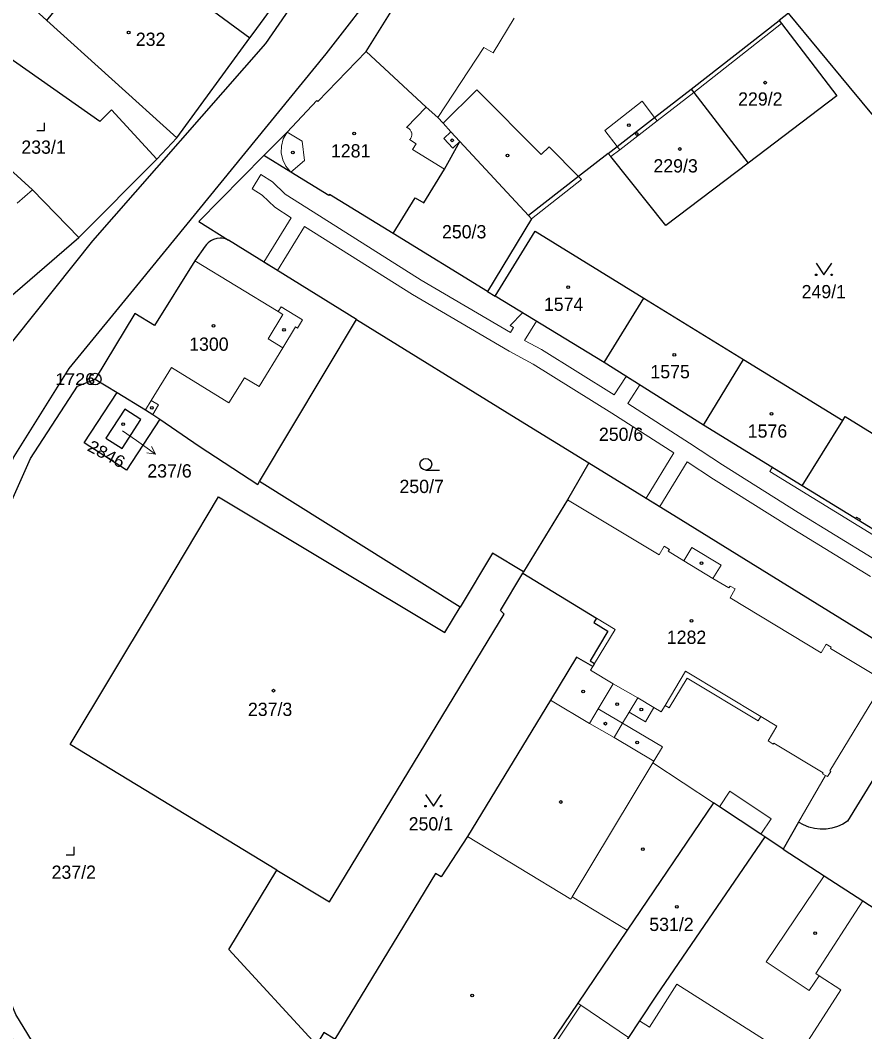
# Model space of a CAD drawing. Extents: x -679733 to -673243, y -1075091 to -1066557.
# Drawn here: x -676181.6 to -676073.4, y -1071918.1 to -1071788.5 of the extents above; entities that cross this region are included whole.
import ezdxf
from ezdxf.enums import TextEntityAlignment as Align

# ---------------------------------------------------------------- set-up
doc = ezdxf.new("R2010")
doc.units = 0
doc.header["$LTSCALE"] = 0.68
for name, color, linetype, lineweight in [('1', 7, 'Continuous', 25), ('13', 7, 'Continuous', 13), ('3', 7, 'Continuous', 25), ('4', 7, 'Continuous', 13), ('5', 7, 'Continuous', 25), ('7', 7, 'Continuous', 13), ('8', 7, 'Continuous', 25)]:
    doc.layers.add(name, color=color, linetype=linetype, lineweight=lineweight)
doc.layers.add('2', color=7, linetype='Continuous')

msp = doc.modelspace()

# ---------------------------------------------------------------- linework, layer by layer
at = {"layer": '1'}
for p, q in [((-676161.55, -1071803.55), (-676164.11, -1071806.27)), ((-676125.26, -1071804.02), (-676116.46, -1071813.48)), ((-676121.73, -1071823.25), (-676133.82, -1071815.8)), ((-676106.77, -1071832.33), (-676101.67, -1071824.07)), ((-676094.02, -1071840.35), (-676088.9, -1071831.94)), ((-676172.03, -1071834.46), (-676169.22, -1071836.18)), ((-676173.43, -1071842.62), (-676169.22, -1071836.18)), ((-676081.4, -1071848.13), (-676076.18, -1071839.79)), ((-676125.25, -1071863.71), (-676150.94, -1071847.59)), ((-676117.2, -1071859.34), (-676117.11, -1071859.18)), ((-676064.23, -1071872.66), (-676075.57, -1071891.12)), ((-676083.84, -1071894.72), (-676086.16, -1071893.16))]:
    msp.add_line(p, q, dxfattribs=at)
for points in [[(-676099.38, -1071590.43), (-676125.1, -1071603.36), (-676134.03, -1071611.63), (-676132.28, -1071638.9), (-676113.31, -1071708.7), (-676111.17, -1071722.51), (-676112.16, -1071739.84), (-676114.63, -1071749.43), (-676121.41, -1071764.03), (-676135.15, -1071783.33), (-676142.46, -1071792.76), (-676166.36, -1071822.04), (-676175.39, -1071833.12), (-676182.45, -1071844.4), (-676187.2, -1071855.01), (-676191.45, -1071871.27), (-676192.51, -1071884.43), (-676191.2, -1071899.37), (-676183.88, -1071917.06), (-676171.89, -1071936.65), (-676157.14, -1071950.29), (-676143.77, -1071959.8), (-676108.24, -1071982.64), (-676103.47, -1071979.82)], [(-676122.57, -1071748.24), (-676128.67, -1071760.82), (-676139.08, -1071775.3), (-676150.18, -1071791.44), (-676172.35, -1071816.74), (-676187.37, -1071835.51)], [(-676168.29, -1071775.82), (-676167.29, -1071774.14), (-676158.64, -1071759.64), (-676175.55, -1071750.2), (-676193.13, -1071774.91), (-676178.23, -1071788.5), (-676176.79, -1071786.69)], [(-676137.29, -1071792.46), (-676125.09, -1071772.94), (-676123.26, -1071769.92), (-676120.09, -1071764.63)], [(-676152.21, -1071790.73), (-676151.78, -1071790.15), (-676148.63, -1071785.79), (-676140.41, -1071774.31), (-676138.75, -1071772.14)], [(-676168.29, -1071775.82), (-676165.7, -1071778.29), (-676164.16, -1071779.74), (-676160.82, -1071782.91), (-676157.5, -1071786.82), (-676152.21, -1071790.73)], [(-676067.25, -1071806.74), (-676075.34, -1071796.95), (-676083.15, -1071787.56), (-676084.33, -1071788.48)], [(-676178.23, -1071788.5), (-676161.55, -1071803.55), (-676152.21, -1071790.73)], [(-676106.24, -1071805.53), (-676105.09, -1071804.63), (-676100.31, -1071800.91), (-676095.62, -1071797.27), (-676084.33, -1071788.48)], [(-676084.33, -1071788.48), (-676084.02, -1071788.89), (-676076.93, -1071798.15), (-676088.29, -1071806.76)], [(-676164.11, -1071806.27), (-676169.92, -1071799.92), (-676171.42, -1071801.45), (-676183.66, -1071792.83)], [(-676150.41, -1071805.8), (-676147.41, -1071802.79), (-676143.59, -1071798.76), (-676143.48, -1071798.86), (-676137.29, -1071792.46)], [(-676137.29, -1071792.46), (-676129.58, -1071799.58), (-676128.11, -1071800.94), (-676127.42, -1071801.66), (-676126.41, -1071802.78), (-676125.26, -1071804.02)], [(-676095.62, -1071797.27), (-676095.29, -1071797.7), (-676088.29, -1071806.76)], [(-676191.21, -1071799.76), (-676182.95, -1071807.55), (-676180.07, -1071810.19), (-676174.13, -1071816.31), (-676164.11, -1071806.27)], [(-676133.82, -1071815.8), (-676130.98, -1071811.23), (-676129.91, -1071811.85), (-676127.26, -1071807.55), (-676125.26, -1071804.02)], [(-676150.41, -1071805.8), (-676158.74, -1071814.27), (-676154.95, -1071816.63)], [(-676133.82, -1071815.8), (-676142, -1071810.78), (-676142.07, -1071810.91), (-676146.93, -1071807.93), (-676150.41, -1071805.8)], [(-676106.24, -1071805.53), (-676110.06, -1071808.5), (-676116.46, -1071813.48)], [(-676088.29, -1071806.76), (-676098.87, -1071814.76), (-676105.91, -1071805.94), (-676106.24, -1071805.53)], [(-676116.46, -1071813.48), (-676116.08, -1071813.9), (-676121.73, -1071823.25), (-676120.76, -1071823.81)], [(-676195.03, -1071818.98), (-676192.6, -1071820.94), (-676186.72, -1071827.16), (-676174.13, -1071816.31)], [(-676120.76, -1071823.81), (-676115.62, -1071815.48), (-676101.67, -1071824.07), (-676088.9, -1071831.94), (-676076.18, -1071839.79)], [(-676154.95, -1071816.63), (-676155.32, -1071816.49), (-676155.55, -1071816.44), (-676155.78, -1071816.41), (-676156.01, -1071816.4), (-676156.45, -1071816.45), (-676156.86, -1071816.57), (-676157.1, -1071816.68), (-676157.33, -1071816.82), (-676157.55, -1071817), (-676157.75, -1071817.19), (-676157.92, -1071817.41), (-676159.24, -1071819.29), (-676164.43, -1071827.59), (-676166.96, -1071826.05), (-676172.03, -1071834.46)], [(-676150.94, -1071847.59), (-676138.52, -1071826.83), (-676154.95, -1071816.63)], [(-676063.8, -1071858.91), (-676081.4, -1071848.13), (-676094.02, -1071840.35), (-676106.77, -1071832.33), (-676120.76, -1071823.81)], [(-676138.52, -1071826.83), (-676118.04, -1071839.47), (-676108.73, -1071845.19)], [(-676137.35, -1071957.74), (-676142.3, -1071958.36), (-676155.61, -1071948.79), (-676170.23, -1071935.55), (-676182.22, -1071915.93), (-676189.31, -1071898.82), (-676190.52, -1071884.65), (-676189.49, -1071871.47), (-676185.21, -1071855.48), (-676180.3, -1071844.64), (-676174.29, -1071835.37), (-676172.03, -1071834.46)], [(-676169.22, -1071836.18), (-676165.58, -1071838.4), (-676164.64, -1071838.98), (-676163.74, -1071839.6)], [(-676163.74, -1071839.6), (-676167.99, -1071846.13), (-676173.43, -1071842.62)], [(-676163.74, -1071839.6), (-676158.69, -1071843.06), (-676151.17, -1071847.97), (-676150.94, -1071847.59)], [(-676076.18, -1071839.79), (-676075.85, -1071839.26), (-676058.34, -1071850.06)], [(-676108.73, -1071845.19), (-676111.49, -1071849.92), (-676117.11, -1071859.18)], [(-676108.73, -1071845.19), (-676096.94, -1071852.46), (-676087.97, -1071858.01), (-676064.23, -1071872.66)], [(-676148.73, -1071897.4), (-676175.24, -1071881.3), (-676164.68, -1071863.76), (-676156.2, -1071849.56), (-676127.2, -1071866.96), (-676125.25, -1071863.71)], [(-676117.11, -1071859.18), (-676121.1, -1071856.79), (-676125.25, -1071863.71)], [(-676148.73, -1071897.4), (-676141.99, -1071901.49), (-676119.61, -1071864.62), (-676120.07, -1071864.12), (-676117.2, -1071859.34)], [(-676117.2, -1071859.34), (-676107.76, -1071865.12), (-676108.1, -1071865.68), (-676106.29, -1071866.79), (-676108.57, -1071870.6), (-676108.01, -1071870.94), (-676108.21, -1071871.29), (-676110.3, -1071870.13), (-676113.64, -1071875.61), (-676124.3, -1071893.09), (-676127.65, -1071898.27), (-676128.38, -1071897.84), (-676141.28, -1071919.09), (-676142.69, -1071918.24), (-676143.64, -1071919.82)], [(-676083.84, -1071894.72), (-676078.58, -1071898.15), (-676073.59, -1071901.34), (-676068.34, -1071904.79), (-676051.88, -1071880.28), (-676057.21, -1071876.99), (-676064.23, -1071872.66)], [(-676086.16, -1071893.16), (-676086.67, -1071892.82), (-676091.98, -1071889.3), (-676092.75, -1071888.79), (-676103.81, -1071905.11), (-676110.15, -1071914.47), (-676120.2, -1071929.3)], [(-676075.57, -1071891.12), (-676076.19, -1071891.518), (-676076.858, -1071891.829), (-676077.563, -1071892.046), (-676078.29, -1071892.166), (-676078.349, -1071892.172), (-676079.086, -1071892.184), (-676079.818, -1071892.097), (-676080.531, -1071891.911), (-676081.213, -1071891.63), (-676081.85, -1071891.26), (-676083.84, -1071894.72)], [(-676086.16, -1071893.16), (-676100.04, -1071913.43), (-676102.24, -1071916.72), (-676103.66, -1071918.86), (-676104.22, -1071919.7), (-676113.01, -1071932.94), (-676115.57, -1071931.31), (-676116.08, -1071932.09), (-676119.3, -1071929.88), (-676119.79, -1071929.58), (-676120.2, -1071929.3)], [(-676143.64, -1071919.82), (-676154.88, -1071907.6), (-676148.73, -1071897.4)]]:
    msp.add_lwpolyline(points, dxfattribs=at)
msp.add_lwpolyline([(-676166.16, -1071839.65), (-676168.23, -1071838.31), (-676170.66, -1071842.03), (-676168.57, -1071843.35)], close=True, dxfattribs=at)
at = {"layer": '13'}
for points in [[(-676072.4, -1071857.38), (-676081.88, -1071851.55), (-676091.59, -1071845.47), (-676095.82, -1071842.67), (-676103.74, -1071837.57), (-676102.2, -1071835.2), (-676103.95, -1071834.11), (-676105.49, -1071836.47), (-676114.81, -1071830.68), (-676116.98, -1071829.5), (-676115.46, -1071827.04), (-676117.22, -1071825.96), (-676118.83, -1071827.6), (-676118.41, -1071827.85), (-676118.78, -1071828.48), (-676130.22, -1071821.79), (-676144.89, -1071812.5), (-676147.65, -1071810.74), (-676149.29, -1071809.16), (-676150.77, -1071808.24), (-676151.91, -1071810.08), (-676150.63, -1071810.88), (-676148.99, -1071812.44), (-676146.9, -1071813.78), (-676150.4, -1071819.46), (-676148.65, -1071820.54), (-676145.17, -1071814.88), (-676131.34, -1071823.63), (-676118.96, -1071830.88), (-676115.89, -1071832.54), (-676105.78, -1071838.83), (-676097.84, -1071843.93), (-676101.4, -1071849.71), (-676099.65, -1071850.79), (-676096.12, -1071845.06), (-676092.77, -1071847.29), (-676083.02, -1071853.39), (-676072.62, -1071859.78)], [(-676063.8, -1071858.91), (-676074.02, -1071852.65), (-676074.53, -1071852.34), (-676084.7, -1071846.1), (-676085.21, -1071845.78), (-676085.53, -1071846.29), (-676068.68, -1071856.66)]]:
    msp.add_lwpolyline(points, dxfattribs=at)
msp.add_lwpolyline([(-676074.53, -1071852.34), (-676074.02, -1071852.65), (-676073.92, -1071852.48), (-676074.43, -1071852.17)], close=True, dxfattribs=at)
at = {"layer": '3'}
msp.add_line((-676129.633, -1071846.13), (-676127.883, -1071846.13), dxfattribs=at)
for points in [[(-676179.511, -1071802.59), (-676178.51, -1071802.59), (-676178.51, -1071801.59)], [(-676079.59, -1071819.599), (-676078.59, -1071821.1), (-676077.59, -1071819.599)], [(-676129.67, -1071887.709), (-676128.67, -1071889.21), (-676127.67, -1071887.709)], [(-676175.741, -1071895.45), (-676174.74, -1071895.45), (-676174.74, -1071894.45)]]:
    msp.add_lwpolyline(points, dxfattribs=at)
for centre, radius in [((-676079.59, -1071821.0995), 0.1), ((-676077.59, -1071821.0995), 0.1), ((-676129.6329, -1071845.3798), 0.75), ((-676129.67, -1071889.2095), 0.1), ((-676127.67, -1071889.2095), 0.1)]:
    msp.add_circle(centre, radius, dxfattribs=at)
at = {"layer": '4'}
for p, q in [((-676118.32, -1071788.2), (-676121.02, -1071792.64)), ((-676095.29, -1071797.7), (-676084.02, -1071788.89)), ((-676122.18, -1071791.94), (-676128.11, -1071800.94)), ((-676121.02, -1071792.64), (-676122.18, -1071791.94)), ((-676127.42, -1071801.66), (-676123.08, -1071797.37)), ((-676123.08, -1071797.37), (-676114.86, -1071805.67)), ((-676099.98, -1071801.34), (-676095.29, -1071797.7)), ((-676101.91, -1071798.85), (-676106.69, -1071802.58)), ((-676101.91, -1071798.85), (-676100.31, -1071800.91)), ((-676129.58, -1071799.58), (-676132.12, -1071802.21)), ((-676104.75, -1071805.06), (-676099.98, -1071801.34)), ((-676100.31, -1071800.91), (-676099.98, -1071801.34)), ((-676147.91, -1071803.65), (-676147.41, -1071802.79)), ((-676147.41, -1071802.79), (-676145.48, -1071803.95)), ((-676127.31, -1071803.63), (-676126.41, -1071802.78)), ((-676106.69, -1071802.58), (-676105.09, -1071804.63)), ((-676148.17, -1071805.47), (-676148.15, -1071804.6)), ((-676148.15, -1071804.6), (-676147.91, -1071803.65)), ((-676145.48, -1071803.95), (-676145.19, -1071806.43)), ((-676130.87, -1071804.28), (-676131.72, -1071803.75)), ((-676131.34, -1071805.04), (-676130.87, -1071804.28)), ((-676126.16, -1071804.86), (-676127.31, -1071803.63)), ((-676125.26, -1071804.02), (-676126.16, -1071804.86)), ((-676105.09, -1071804.63), (-676104.75, -1071805.06)), ((-676147.98, -1071806.33), (-676148.17, -1071805.47)), ((-676127.26, -1071807.55), (-676131.34, -1071805.04)), ((-676114.86, -1071805.67), (-676113.84, -1071804.67)), ((-676113.84, -1071804.67), (-676110.06, -1071808.5)), ((-676105.91, -1071805.94), (-676104.75, -1071805.06)), ((-676147.59, -1071807.15), (-676147.98, -1071806.33)), ((-676146.93, -1071807.93), (-676147.59, -1071807.15)), ((-676145.19, -1071806.43), (-676146.93, -1071807.93)), ((-676110.06, -1071808.5), (-676109.67, -1071808.89)), ((-676116.08, -1071813.9), (-676109.67, -1071808.89)), ((-676182.04, -1071811.89), (-676180.07, -1071810.19)), ((-676159.24, -1071819.29), (-676148.57, -1071825.81)), ((-676148.57, -1071825.81), (-676148.19, -1071825.2)), ((-676148.19, -1071825.2), (-676145.43, -1071826.87)), ((-676147.95, -1071826.19), (-676149.86, -1071829.3)), ((-676148.57, -1071825.81), (-676147.95, -1071826.19)), ((-676146.33, -1071827.78), (-676147.97, -1071830.46)), ((-676146.08, -1071827.93), (-676146.33, -1071827.78)), ((-676145.43, -1071826.87), (-676146.08, -1071827.93)), ((-676147.97, -1071830.46), (-676151.01, -1071835.43)), ((-676149.86, -1071829.3), (-676147.97, -1071830.46)), ((-676162.26, -1071832.98), (-676164.85, -1071837.21)), ((-676154.87, -1071837.5), (-676162.26, -1071832.98)), ((-676152.9, -1071834.28), (-676154.87, -1071837.5)), ((-676151.01, -1071835.43), (-676152.9, -1071834.28)), ((-676164.85, -1071837.21), (-676165.58, -1071838.4)), ((-676164.85, -1071837.21), (-676163.91, -1071837.78)), ((-676163.91, -1071837.78), (-676164.64, -1071838.98)), ((-676111.49, -1071849.92), (-676099.7, -1071856.99)), ((-676099.7, -1071856.99), (-676099.06, -1071855.89)), ((-676098.41, -1071856.29), (-676099.06, -1071855.89)), ((-676098.56, -1071856.54), (-676098.41, -1071856.29)), ((-676096.55, -1071857.76), (-676095.53, -1071856.07)), ((-676095.53, -1071856.07), (-676091.79, -1071858.32)), ((-676096.55, -1071857.76), (-676098.56, -1071856.54)), ((-676092.82, -1071860.01), (-676096.55, -1071857.76)), ((-676091.79, -1071858.32), (-676092.82, -1071860.01)), ((-676090.78, -1071861.24), (-676092.82, -1071860.01)), ((-676090.62, -1071860.99), (-676090.78, -1071861.24)), ((-676089.99, -1071861.37), (-676090.62, -1071860.99)), ((-676089.99, -1071861.37), (-676090.62, -1071862.5)), ((-676090.62, -1071862.5), (-676078.93, -1071869.54)), ((-676107.76, -1071865.12), (-676105.38, -1071866.57)), ((-676105.38, -1071866.57), (-676108.01, -1071870.94)), ((-676078.93, -1071869.54), (-676078.29, -1071868.46)), ((-676077.65, -1071868.85), (-676078.29, -1071868.46)), ((-676077.74, -1071868.99), (-676077.65, -1071868.85)), ((-676071.34, -1071872.86), (-676077.74, -1071868.99)), ((-676108.51, -1071871.77), (-676108.21, -1071871.29)), ((-676108.51, -1071871.77), (-676105.62, -1071873.55)), ((-676098.97, -1071876.29), (-676096.35, -1071871.92)), ((-676096.35, -1071871.92), (-676086.68, -1071877.72)), ((-676096.12, -1071872.79), (-676098.42, -1071876.62)), ((-676087.01, -1071878.27), (-676096.12, -1071872.79)), ((-676105.62, -1071873.55), (-676107.52, -1071876.74)), ((-676105.62, -1071873.55), (-676102.46, -1071875.34)), ((-676077.85, -1071884.69), (-676071.13, -1071873.66)), ((-676108.64, -1071878.6), (-676113.64, -1071875.61)), ((-676103.57, -1071877.18), (-676102.46, -1071875.34)), ((-676102.46, -1071875.34), (-676100.39, -1071876.58)), ((-676107.52, -1071876.74), (-676108.64, -1071878.6)), ((-676107.52, -1071876.74), (-676104.41, -1071878.58)), ((-676104.41, -1071878.58), (-676103.57, -1071877.18)), ((-676101.48, -1071878.39), (-676103.57, -1071877.18)), ((-676100.39, -1071876.58), (-676101.48, -1071878.39)), ((-676100.39, -1071876.58), (-676099.48, -1071877.13)), ((-676099.48, -1071877.13), (-676098.97, -1071876.29)), ((-676098.42, -1071876.62), (-676098.97, -1071876.29)), ((-676086.68, -1071877.72), (-676087.01, -1071878.27)), ((-676086.68, -1071877.72), (-676084.63, -1071878.96)), ((-676105.5, -1071880.4), (-676108.64, -1071878.6)), ((-676105.5, -1071880.4), (-676104.41, -1071878.58)), ((-676104.41, -1071878.58), (-676099.31, -1071881.61)), ((-676084.63, -1071878.96), (-676085.76, -1071880.85)), ((-676100.42, -1071883.45), (-676105.5, -1071880.4)), ((-676085.76, -1071880.85), (-676085.09, -1071881.25)), ((-676085.09, -1071881.25), (-676085.01, -1071881.12)), ((-676085.01, -1071881.12), (-676078.68, -1071884.93)), ((-676099.31, -1071881.61), (-676100.42, -1071883.45)), ((-676110.86, -1071900.84), (-676100.53, -1071883.65)), ((-676100.42, -1071883.45), (-676100.53, -1071883.65)), ((-676100.53, -1071883.65), (-676092.75, -1071888.79)), ((-676078.68, -1071884.93), (-676078.76, -1071885.05)), ((-676078.13, -1071885.43), (-676077.72, -1071884.76)), ((-676077.72, -1071884.76), (-676077.85, -1071884.69)), ((-676081.85, -1071891.26), (-676078.39, -1071885.28)), ((-676078.76, -1071885.05), (-676078.39, -1071885.28)), ((-676078.39, -1071885.28), (-676078.13, -1071885.43)), ((-676091.98, -1071889.3), (-676090.64, -1071887.3)), ((-676090.64, -1071887.3), (-676085.34, -1071890.84)), ((-676085.34, -1071890.84), (-676086.67, -1071892.82)), ((-676124.3, -1071893.09), (-676111.04, -1071901.13)), ((-676085.98, -1071909.17), (-676078.58, -1071898.15)), ((-676111.04, -1071901.13), (-676110.86, -1071900.84)), ((-676110.86, -1071900.84), (-676103.81, -1071905.11)), ((-676079.65, -1071910.67), (-676073.59, -1071901.34)), ((-676080.47, -1071912.87), (-676085.98, -1071909.17)), ((-676079.19, -1071910.97), (-676080.47, -1071912.87)), ((-676079.19, -1071910.97), (-676079.65, -1071910.67)), ((-676076.42, -1071912.76), (-676079.19, -1071910.97)), ((-676100.97, -1071917.56), (-676097.46, -1071912.02)), ((-676097.46, -1071912.02), (-676082.19, -1071921.69)), ((-676082.19, -1071921.69), (-676076.42, -1071912.76)), ((-676119.79, -1071929.58), (-676109.74, -1071914.75)), ((-676109.74, -1071914.75), (-676110.15, -1071914.47)), ((-676103.66, -1071918.86), (-676109.74, -1071914.75)), ((-676102.24, -1071916.72), (-676100.97, -1071917.56))]:
    msp.add_line(p, q, dxfattribs=at)
msp.add_lwpolyline([(-676132.12, -1071802.21), (-676132.039, -1071802.234), (-676131.96, -1071802.265), (-676131.885, -1071802.304), (-676131.814, -1071802.349), (-676131.747, -1071802.401), (-676131.685, -1071802.459), (-676131.629, -1071802.523), (-676131.58, -1071802.591), (-676131.536, -1071802.664), (-676131.5, -1071802.74), (-676131.471, -1071802.82), (-676131.45, -1071802.902), (-676131.437, -1071802.985), (-676131.431, -1071803.07), (-676131.433, -1071803.154), (-676131.443, -1071803.238), (-676131.461, -1071803.321), (-676131.487, -1071803.401), (-676131.52, -1071803.479), (-676131.56, -1071803.554), (-676131.607, -1071803.624), (-676131.661, -1071803.69), (-676131.72, -1071803.75)], dxfattribs=at)
at = {"layer": '5'}
for centre in [(-676167.7368, -1071790.0292), (-676086.1168, -1071796.4592), (-676103.6068, -1071801.8992), (-676138.8268, -1071802.9792), (-676102.5968, -1071803.0392), (-676126.2568, -1071803.8492), (-676146.6868, -1071805.4192), (-676119.1568, -1071805.7792), (-676097.0768, -1071804.9592), (-676111.3768, -1071822.6792), (-676156.8668, -1071827.6192), (-676147.8168, -1071828.1392), (-676097.7768, -1071831.3492), (-676164.7668, -1071838.1492), (-676085.3168, -1071838.8992), (-676168.4268, -1071840.2292), (-676094.2968, -1071858.0492), (-676095.5668, -1071865.4692), (-676149.1568, -1071874.4092), (-676109.4468, -1071874.4992), (-676105.1068, -1071876.1292), (-676102.0068, -1071876.8192), (-676106.6168, -1071878.6392), (-676102.5368, -1071881.0592), (-676112.3168, -1071888.6792), (-676101.8268, -1071894.7292), (-676097.4668, -1071902.1092), (-676079.7268, -1071905.4992), (-676123.6868, -1071913.4792)]:
    msp.add_circle(centre, 0.175, dxfattribs=at)
at = {"layer": '7'}
msp.add_line((-676164.292, -1071844.071), (-676164.825, -1071843.087), dxfattribs=at)
msp.add_lwpolyline([(-676168.52, -1071841.1), (-676166.75, -1071842.35), (-676164.292, -1071844.071), (-676165.399, -1071843.907)], dxfattribs=at)
at = {"layer": '8'}
for radius in [0.75, 0.03]:
    msp.add_circle((-676172.03, -1071834.4598), radius, dxfattribs=at)

# ---------------------------------------------------------------- texts
at = {"layer": '2'}
for s, p in [('232', (-676164.919, -1071791.739)), ('229/2', (-676086.75, -1071799.4)), ('233/1', (-676178.65, -1071805.57)), ('1281', (-676139.27, -1071806.05)), ('229/3', (-676097.61, -1071807.97)), ('250/3', (-676124.72, -1071816.42)), ('249/1', (-676078.61, -1071824.1)), ('1574', (-676111.97, -1071825.72)), ('1300', (-676157.45, -1071830.83)), ('1575', (-676098.31, -1071834.36)), ('250/6', (-676104.6, -1071842.39)), ('1576', (-676085.83, -1071841.97)), ('237/6', (-676162.5, -1071847.08)), ('250/7', (-676130.17, -1071849.07)), ('1282', (-676096.21, -1071868.41)), ('237/3', (-676149.6, -1071877.65)), ('250/1', (-676128.99, -1071892.33)), ('237/2', (-676174.77, -1071898.529)), ('531/2', (-676098.14, -1071905.22))]:
    msp.add_text(s, height=1.7, dxfattribs=at).set_placement(p, align=Align.CENTER)
at = {"layer": '2', "width": 1.1}
msp.add_text('2846', height=1.535, rotation=332, dxfattribs=at).set_placement((-676170.9398, -1071844.7446), align=Align.CENTER)
at = {"layer": '8', "width": 1.15}
msp.add_text('1726', height=1.5, dxfattribs=at).set_placement((-676172.029, -1071835.21), align=Align.RIGHT)

doc.saveas('drawing.dxf')
